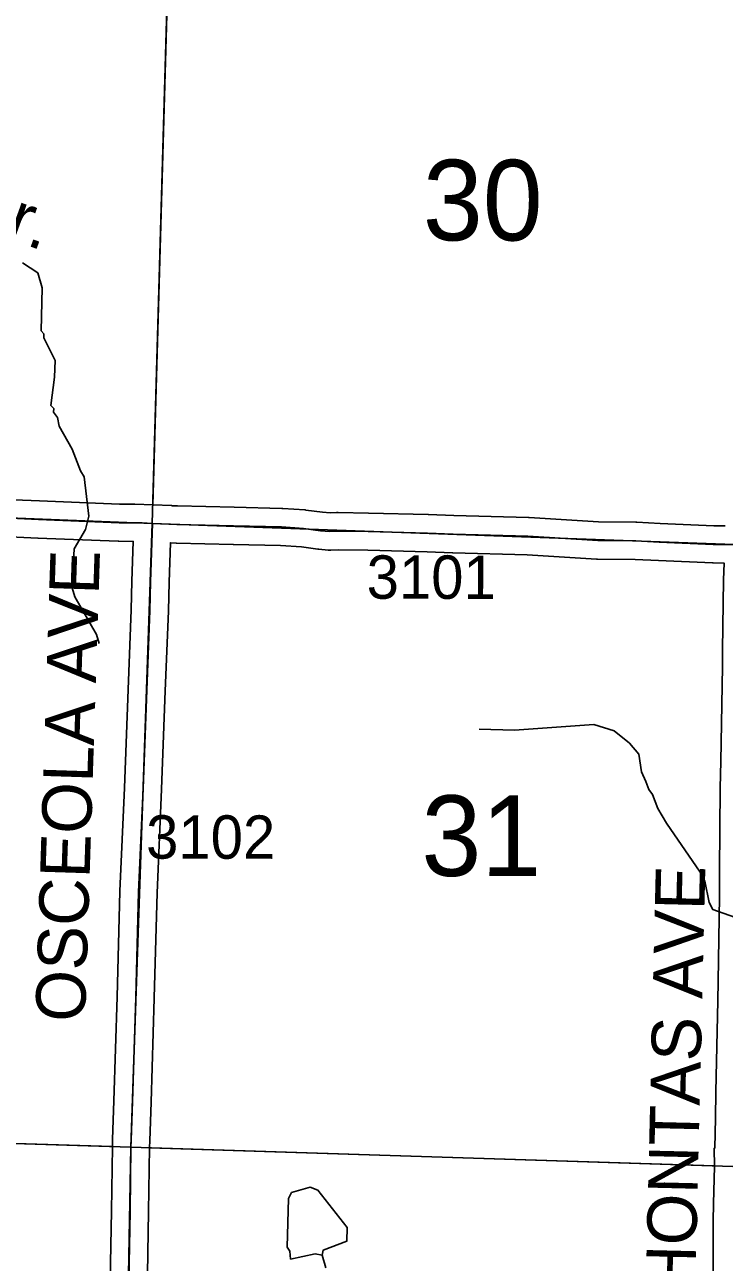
# Model space of a CAD drawing. Extents: x -157.2 to -99.3, y 12.2 to 46.2.
# Drawn here: x -117.299 to -116.17, y 21.971 to 23.968 of the extents above; entities that cross this region are included whole.
import ezdxf

# ---------------------------------------------------------------- set-up
doc = ezdxf.new("R2010")
doc.units = 0
for name, color, linetype in [('tdCoHydroRiver', 7, 'Continuous'), ('tdCoHydroTxtLg', 7, 'Continuous'), ('tdCoSecRdNmbr', 7, 'Continuous'), ('tdCoSecRdTxt', 7, 'Continuous'), ('tdCoSecRteBand', 7, 'Continuous'), ('tdCoSecRteCL', 7, 'Continuous'), ('tdCoSectLine', 7, 'Continuous'), ('tdCoSectLinePart', 7, 'Continuous'), ('tdCoSectNmbr', 7, 'Continuous'), ('tdCoSurfGravel', 7, 'Continuous'), ('tdCoTwpBndry', 7, 'Continuous'), ('tdCoTwpBndryShd', 7, 'Continuous')]:
    doc.layers.add(name, color=color, linetype=linetype)

msp = doc.modelspace()

# ---------------------------------------------------------------- linework, layer by layer
at = {"layer": 'tdCoHydroRiver'}
for points in [[(-117.3028, 23.5835), (-117.278, 23.5671), (-117.2707, 23.5432), (-117.2726, 23.4738), (-117.268, 23.4689), (-117.2682, 23.4626), (-117.2502, 23.4259), (-117.251, 23.399), (-117.2569, 23.3534), (-117.2523, 23.3486), (-117.2525, 23.3423), (-117.2464, 23.3342), (-117.2437, 23.3199), (-117.2226, 23.2831), (-117.2093, 23.248), (-117.2033, 23.2384), (-117.1955, 23.175), (-117.2009, 23.1531), (-117.2191, 23.122), (-117.2224, 23.059), (-117.218, 23.0447), (-117.1834, 22.9838), (-117.179, 22.9694)], [(-116.5658, 22.8312), (-116.509, 22.8297), (-116.381, 22.8388), (-116.3481, 22.8284), (-116.3234, 22.8088), (-116.3081, 22.7911), (-116.3041, 22.7625), (-116.2967, 22.7466), (-116.2923, 22.7338), (-116.2862, 22.7258), (-116.2773, 22.7034), (-116.2638, 22.6794), (-116.2091, 22.6006), (-116.2016, 22.5862), (-116.1947, 22.5513), (-116.1887, 22.5401), (-116.1449, 22.5247)], [(-116.8193, 21.9828), (-116.8303, 21.9847), (-116.87, 21.9763), (-116.8712, 21.989), (-116.8757, 21.9954), (-116.8736, 22.0742), (-116.8686, 22.0836), (-116.8384, 22.0922), (-116.8259, 22.0872), (-116.7786, 22.0275), (-116.7792, 22.0054), (-116.8175, 21.9907), (-116.8193, 21.9828)], [(-116.8193, 21.9828), (-116.8135, 21.9621)]]:
    msp.add_lwpolyline(points, dxfattribs=at)
at = {"layer": 'tdCoSecRteBand'}
for points in [[(-117.3439, 23.2024), (-117.2754, 23.1995), (-117.1461, 23.1943), (-117.1219, 23.194), (-117.1219, 23.1941), (-117.1216, 23.1941), (-117.1216, 23.1944), (-117.0918, 23.1931), (-117.062, 23.1921), (-117.062, 23.1918), (-117.0617, 23.1917), (-117.0524, 23.1913), (-116.9613, 23.1891), (-116.8841, 23.1874), (-116.8834, 23.1874), (-116.8827, 23.1873), (-116.8472, 23.1849), (-116.8462, 23.1848), (-116.8453, 23.1847), (-116.8187, 23.1811), (-116.8065, 23.1801), (-116.7958, 23.1807), (-116.7946, 23.1808), (-116.7934, 23.1807), (-116.7444, 23.1798), (-116.7443, 23.1798), (-116.7442, 23.1798), (-116.6483, 23.1773), (-116.648, 23.1773), (-116.6478, 23.1773), (-116.6066, 23.1756), (-116.4865, 23.1726), (-116.4859, 23.1726), (-116.4854, 23.1726), (-116.3735, 23.1655), (-116.3129, 23.165), (-116.3123, 23.165), (-116.3116, 23.1649), (-116.2738, 23.163), (-116.1873, 23.1593), (-116.1688, 23.159)], [(-117.1623, 21.8856), (-117.1591, 22.0543), (-117.1576, 22.1572), (-117.1574, 22.1684), (-117.1574, 22.1687), (-117.1574, 22.169), (-117.1552, 22.2316), (-117.15, 22.3991), (-117.1456, 22.5692), (-117.1456, 22.5695), (-117.1455, 22.5698), (-117.1381, 22.7366), (-117.1322, 22.8951), (-117.1322, 22.8951), (-117.1322, 22.8952), (-117.1271, 23.0236), (-117.1261, 23.0697), (-117.1261, 23.0699), (-117.1261, 23.07), (-117.1239, 23.134), (-117.1473, 23.1343), (-117.1477, 23.1343), (-117.1481, 23.1343), (-117.2778, 23.1395), (-117.2779, 23.1395), (-117.2779, 23.1395), (-117.3458, 23.1424)], [(-116.1882, 21.8927), (-116.1885, 22.0364), (-116.1885, 22.0369), (-116.1885, 22.0375), (-116.1875, 22.0661), (-116.1861, 22.1259), (-116.1866, 22.1553), (-116.1854, 22.1554), (-116.1843, 22.2034), (-116.1838, 22.2459), (-116.1838, 22.2461), (-116.1838, 22.2462), (-116.1806, 22.3928), (-116.1801, 22.4245), (-116.1781, 22.561), (-116.1779, 22.6033), (-116.1779, 22.6033), (-116.1779, 22.6034), (-116.1769, 22.736), (-116.1769, 22.7364), (-116.1769, 22.7367), (-116.1757, 22.7792), (-116.173, 22.9325), (-116.1732, 22.9585), (-116.1732, 22.9588), (-116.1732, 22.9592), (-116.1715, 23.0717), (-116.1715, 23.0719), (-116.1715, 23.0721), (-116.1706, 23.0991), (-116.1885, 23.0993), (-116.189, 23.0993), (-116.1894, 23.0993), (-116.2764, 23.103), (-116.2766, 23.103), (-116.2767, 23.103), (-116.314, 23.105), (-116.3748, 23.1055), (-116.3756, 23.1055), (-116.3765, 23.1055), (-116.4886, 23.1126), (-116.6083, 23.1156), (-116.6086, 23.1156), (-116.6088, 23.1156), (-116.65, 23.1173), (-116.7456, 23.1198), (-116.7935, 23.1207), (-116.8051, 23.1201), (-116.8072, 23.1199), (-116.8093, 23.1201), (-116.8243, 23.1213), (-116.8251, 23.1214), (-116.8259, 23.1215), (-116.8523, 23.1251), (-116.8862, 23.1274), (-116.9626, 23.1291), (-116.9627, 23.1291), (-116.9627, 23.1291), (-117.0542, 23.1314), (-117.0545, 23.1314), (-117.0548, 23.1314), (-117.064, 23.1318), (-117.0661, 23.0682), (-117.0671, 23.022), (-117.0671, 23.0218), (-117.0671, 23.0215), (-117.0723, 22.8928), (-117.0782, 22.7343), (-117.0782, 22.7342), (-117.0782, 22.7341), (-117.0856, 22.5674), (-117.09, 22.3975), (-117.09, 22.3974), (-117.09, 22.3973), (-117.0952, 22.2296), (-117.0952, 22.2296), (-117.0952, 22.2295), (-117.0974, 22.1672), (-117.0976, 22.1563), (-117.0991, 22.0533), (-117.0991, 22.0532), (-117.0991, 22.0532), (-117.1023, 21.8846)]]:
    msp.add_lwpolyline(points, dxfattribs=at)
at = {"layer": 'tdCoSecRteCL'}
for points in [[(-118.0891, 23.1894), (-118.0717, 23.1912), (-118.0416, 23.1914), (-117.9923, 23.19), (-117.8702, 23.187), (-117.7839, 23.1865), (-117.7361, 23.185), (-117.6579, 23.1826), (-117.5814, 23.1811), (-117.4988, 23.1796), (-117.4623, 23.1771), (-117.4374, 23.1739), (-117.4078, 23.1722), (-117.3452, 23.1725), (-117.2766, 23.1695), (-117.1469, 23.1643), (-117.1094, 23.1638), (-117.093, 23.1631)], [(-117.1362, 21.6547), (-117.1351, 21.7095), (-117.1323, 21.8851), (-117.1291, 22.0538), (-117.1276, 22.1568), (-117.1274, 22.1679), (-117.1252, 22.2306), (-117.12, 22.3983), (-117.1156, 22.5684), (-117.1082, 22.7354), (-117.1023, 22.8939), (-117.0971, 23.0227), (-117.0961, 23.069), (-117.093, 23.1631)], [(-117.093, 23.1631), (-117.0535, 23.1614), (-116.962, 23.1591), (-116.8848, 23.1574), (-116.8493, 23.1549), (-116.8219, 23.1512), (-116.8069, 23.15), (-116.794, 23.1507), (-116.745, 23.1498), (-116.649, 23.1473), (-116.6076, 23.1456), (-116.4873, 23.1426), (-116.3746, 23.1355), (-116.3131, 23.135), (-116.2752, 23.133), (-116.1881, 23.1293), (-116.1397, 23.1286)]]:
    msp.add_lwpolyline(points, dxfattribs=at)
at = {"layer": 'tdCoSectLine'}
for points in [[(-117.0933, 23.1631), (-117.0647, 24.1645)], [(-118.0895, 23.1894), (-118.0721, 23.1912), (-117.488, 23.1787), (-117.0933, 23.1631)], [(-117.128, 22.1568), (-117.0933, 23.1631)], [(-117.0933, 23.1631), (-116.1401, 23.1286)], [(-118.1244, 22.1878), (-117.128, 22.1568)], [(-117.146, 21.1585), (-117.128, 22.1568)], [(-117.128, 22.1568), (-116.1565, 22.1258)]]:
    msp.add_lwpolyline(points, dxfattribs=at)
at = {"layer": 'tdCoSectLinePart'}
for points in [[(-117.0925, 23.1928), (-117.0656, 24.1345)], [(-118.0944, 22.1868), (-117.1579, 22.1577)], [(-117.098, 22.1558), (-116.1869, 22.1268)]]:
    msp.add_lwpolyline(points, dxfattribs=at)
at = {"layer": 'tdCoSurfGravel'}
for points in [[(-117.3452, 23.1725), (-117.2766, 23.1695), (-117.1469, 23.1643), (-117.1094, 23.1638), (-117.093, 23.1631), (-117.0535, 23.1614), (-116.962, 23.1591), (-116.8848, 23.1574), (-116.8493, 23.1549), (-116.8219, 23.1512), (-116.8069, 23.15), (-116.794, 23.1507), (-116.745, 23.1498), (-116.649, 23.1473), (-116.6076, 23.1456), (-116.4873, 23.1426), (-116.3746, 23.1355), (-116.3131, 23.135), (-116.2752, 23.133), (-116.1881, 23.1293), (-116.1397, 23.1286)], [(-117.1276, 22.1568), (-117.1274, 22.1679), (-117.1252, 22.2306), (-117.12, 22.3983), (-117.1156, 22.5684), (-117.1082, 22.7354), (-117.1023, 22.8939), (-117.0971, 23.0227), (-117.0961, 23.069), (-117.093, 23.1631)], [(-117.1483, 21.0159), (-117.1481, 21.0316), (-117.1456, 21.1585), (-117.1447, 21.2052), (-117.1429, 21.3138), (-117.1423, 21.3454), (-117.1417, 21.3825), (-117.1385, 21.5381), (-117.1362, 21.6547), (-117.1351, 21.7095), (-117.1323, 21.8851), (-117.1291, 22.0538), (-117.1276, 22.1568)]]:
    msp.add_lwpolyline(points, dxfattribs=at)
at = {"layer": 'tdCoTwpBndry'}
for points in [[(-117.0925, 23.1931), (-117.0655, 24.1346)], [(-118.0944, 22.1868), (-117.1579, 22.1577)], [(-117.098, 22.1558), (-116.1865, 22.1268)]]:
    msp.add_lwpolyline(points, dxfattribs=at)
at = {"layer": 'tdCoTwpBndryShd'}
for points in [[(-116.7577, 34.3274), (-116.7946, 33.1185), (-116.824, 32.1276), (-116.857, 31.1319), (-116.8899, 30.1347), (-116.9135, 29.1331), (-116.9417, 28.1357), (-116.9699, 27.1621), (-117.002, 26.1611), (-117.0437, 25.1582), (-117.0647, 24.1645), (-117.0933, 23.1631), (-117.128, 22.1568), (-117.146, 21.1585), (-117.1595, 20.1681), (-117.1897, 19.1768), (-117.2244, 18.1722), (-117.258, 17.1659), (-117.2934, 16.1724)], [(-125.0483, 22.3984), (-124.554, 22.3852), (-124.0606, 22.3578), (-123.0724, 22.3134), (-122.1211, 22.3071), (-121.1195, 22.2678), (-120.4063, 22.2426), (-120.1253, 22.2221), (-119.121, 22.2109), (-118.1244, 22.1878), (-117.128, 22.1568), (-116.1565, 22.1258), (-115.1566, 22.0935), (-114.1586, 22.0428), (-113.1614, 22.0193), (-112.1541, 22.0054), (-111.156, 21.9765)]]:
    msp.add_lwpolyline(points, dxfattribs=at)

# ---------------------------------------------------------------- texts
at = {"layer": 'tdCoHydroTxtLg'}
msp.add_text('Cr.', height=0.08, rotation=340.0051, dxfattribs=at).set_placement((-117.4047, 23.6515))
at = {"layer": 'tdCoSecRdNmbr'}
for s, rotation, p in [('3101', 359.9111, (-116.7474, 23.0416)), ('3102', 359.9108, (-117.1032, 22.6223))]:
    msp.add_text(s, height=0.07, rotation=rotation, dxfattribs=at).set_placement(p)
at = {"layer": 'tdCoSecRdTxt'}
for s, rotation, p in [('OSCEOLA AVE', 88.1632, (-117.2019, 22.3582)), ('POCAHONTAS AVE', 88.6208, (-116.2247, 21.6174))]:
    msp.add_text(s, height=0.08, rotation=rotation, dxfattribs=at).set_placement(p)
at = {"layer": 'tdCoSectNmbr'}
for s, rotation, p in [('30', 359.911, (-116.6568, 23.6198)), ('31', 359.9111, (-116.6591, 22.5944))]:
    msp.add_text(s, height=0.13, rotation=rotation, dxfattribs=at).set_placement(p)

doc.saveas('drawing.dxf')
